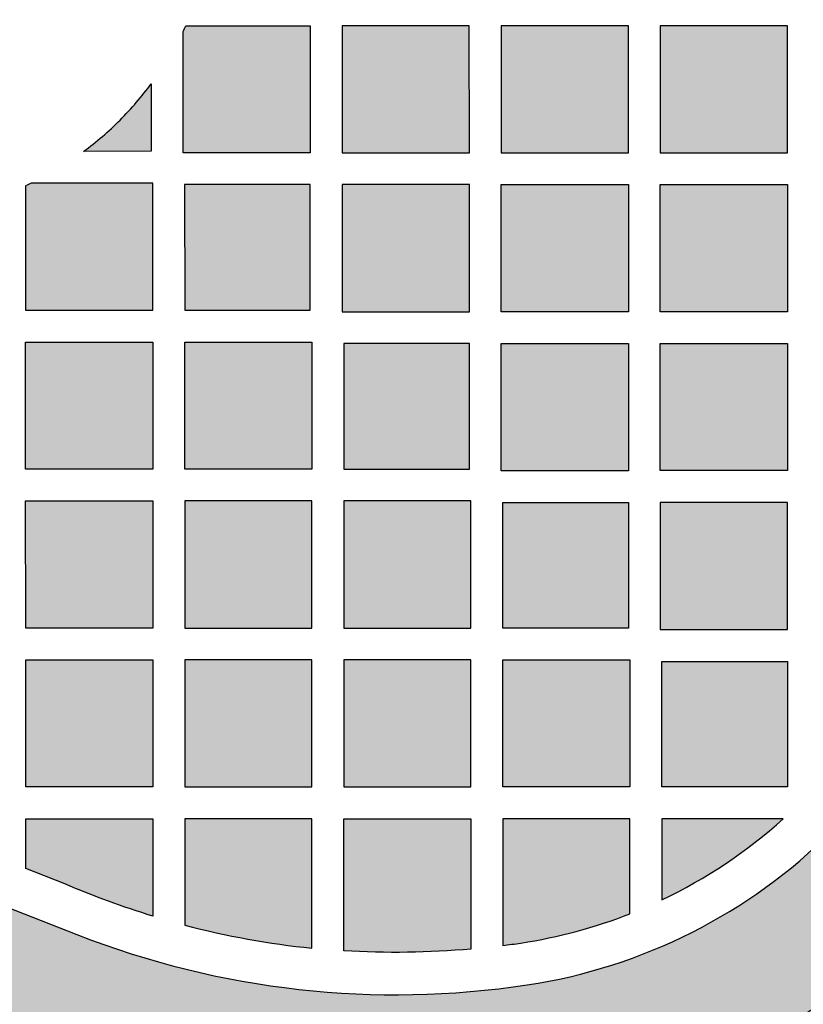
# Model space of a CAD drawing. Header units: millimetres. Extents: x -3873 to -97, y 912 to 4165.
# Tile 618 of 656: x -267 to -193, y 3749 to 3842. Entities that reach past the tile are written whole.
import ezdxf

# ---------------------------------------------------------------- set-up
doc = ezdxf.new("R2010")
doc.units = ezdxf.units.MM
doc.layers.add('pattern', color=7, linetype='Continuous', true_color=0x000000)

msp = doc.modelspace()

# ---------------------------------------------------------------- hatches: boundary and pattern name
at = {"layer": 'pattern'}
for points in [[(-270.155, 3746.308), (-275.91, 3761.332), (-261.683, 3755.767), (-259.175, 3754.833), (-256.628, 3753.977), (-254.047, 3753.202), (-251.434, 3752.51), (-248.795, 3751.902), (-246.132, 3751.381), (-243.451, 3750.946), (-240.756, 3750.6), (-238.051, 3750.343), (-235.341, 3750.175), (-232.629, 3750.096), (-229.921, 3750.106), (-227.22, 3750.204), (-224.531, 3750.39), (-221.858, 3750.662), (-219.205, 3751.02), (-218.211, 3751.181), (-217.217, 3751.361), (-216.225, 3751.562), (-215.233, 3751.782), (-214.245, 3752.023), (-213.258, 3752.283), (-212.276, 3752.564), (-211.297, 3752.865), (-210.323, 3753.185), (-209.354, 3753.526), (-208.391, 3753.886), (-207.435, 3754.266), (-206.485, 3754.665), (-205.543, 3755.083), (-204.609, 3755.52), (-203.684, 3755.976), (-202.769, 3756.45), (-201.863, 3756.943), (-200.967, 3757.453), (-200.083, 3757.98), (-199.21, 3758.525), (-198.348, 3759.087), (-197.499, 3759.665), (-196.664, 3760.259), (-195.841, 3760.868), (-195.032, 3761.493), (-194.237, 3762.132), (-193.457, 3762.785), (-192.691, 3763.453), (-191.941, 3764.133), (-191.206, 3764.826), (-190.487, 3765.531), (-189.782, 3766.25), (-189.089, 3766.985), (-188.409, 3767.735), (-187.742, 3768.501), (-187.089, 3769.281), (-186.45, 3770.076), (-185.825, 3770.885), (-185.216, 3771.708), (-184.622, 3772.544), (-184.044, 3773.393), (-183.483, 3774.254), (-182.938, 3775.128), (-182.411, 3776.012), (-181.901, 3776.908), (-181.408, 3777.814), (-180.934, 3778.73), (-180.479, 3779.655), (-180.042, 3780.588), (-179.624, 3781.531), (-179.225, 3782.48), (-178.845, 3783.437), (-178.485, 3784.4), (-178.145, 3785.369), (-177.824, 3786.343), (-177.524, 3787.322), (-177.243, 3788.304), (-176.983, 3789.291), (-176.742, 3790.28), (-176.522, 3791.271), (-176.322, 3792.263), (-176.141, 3793.257), (-175.981, 3794.251), (-175.624, 3796.904), (-175.352, 3799.577), (-175.166, 3802.266), (-175.068, 3804.967), (-175.059, 3807.675), (-175.138, 3810.387), (-175.307, 3813.098), (-175.565, 3815.803), (-175.911, 3818.498), (-176.346, 3821.178), (-176.868, 3823.841), (-177.476, 3826.48), (-178.168, 3829.092), (-178.944, 3831.674), (-179.8, 3834.22), (-180.735, 3836.729), (-186.302, 3850.955), (-171.277, 3845.202), (-170.611, 3843.675), (-169.971, 3842.134), (-169.357, 3840.577), (-168.769, 3839.007), (-168.208, 3837.424), (-167.675, 3835.828), (-167.169, 3834.22), (-166.691, 3832.602), (-166.241, 3830.973), (-165.82, 3829.334), (-165.428, 3827.686), (-165.066, 3826.031), (-164.733, 3824.368), (-164.429, 3822.698), (-164.156, 3821.023), (-163.912, 3819.343), (-163.699, 3817.659), (-163.516, 3815.972), (-163.363, 3814.282), (-163.241, 3812.59), (-163.149, 3810.898), (-163.088, 3809.206), (-163.056, 3807.514), (-163.055, 3805.824), (-163.084, 3804.137), (-163.143, 3802.452), (-163.232, 3800.772), (-163.351, 3799.096), (-163.498, 3797.426), (-163.676, 3795.763), (-163.881, 3794.106), (-164.116, 3792.457), (-164.314, 3791.231), (-164.536, 3790.006), (-164.783, 3788.782), (-165.055, 3787.56), (-165.351, 3786.341), (-165.672, 3785.125), (-166.018, 3783.913), (-166.389, 3782.706), (-166.784, 3781.505), (-167.203, 3780.311), (-167.647, 3779.123), (-168.115, 3777.944), (-168.607, 3776.773), (-169.122, 3775.611), (-169.661, 3774.46), (-170.223, 3773.32), (-170.808, 3772.19), (-171.414, 3771.073), (-172.043, 3769.969), (-172.694, 3768.879), (-173.365, 3767.802), (-174.058, 3766.74), (-174.77, 3765.693), (-175.502, 3764.663), (-176.253, 3763.648), (-177.023, 3762.651), (-177.811, 3761.67), (-178.617, 3760.708), (-179.439, 3759.764), (-180.278, 3758.839), (-181.132, 3757.933), (-182.001, 3757.046), (-182.888, 3756.177), (-183.794, 3755.323), (-184.719, 3754.484), (-185.662, 3753.661), (-186.625, 3752.856), (-187.605, 3752.068), (-188.602, 3751.298), (-189.616, 3750.546), (-190.647, 3749.814), (-191.694, 3749.101), (-192.755, 3748.409), (-193.832, 3747.737), (-194.922, 3747.086), (-196.027, 3746.457), (-197.143, 3745.85), (-198.272, 3745.265), (-199.413, 3744.703), (-200.564, 3744.165), (-201.726, 3743.649), (-202.896, 3743.157), (-204.076, 3742.689), (-205.263, 3742.245), (-206.458, 3741.825), (-207.659, 3741.43), (-208.865, 3741.059), (-210.077, 3740.713), (-211.293, 3740.391), (-212.512, 3740.095), (-213.734, 3739.823), (-214.958, 3739.576), (-216.183, 3739.353), (-217.409, 3739.155), (-219.058, 3738.921), (-220.714, 3738.714), (-222.378, 3738.537), (-224.048, 3738.389), (-225.724, 3738.27), (-227.404, 3738.181), (-229.088, 3738.122), (-230.776, 3738.092), (-232.466, 3738.093), (-234.157, 3738.124), (-235.85, 3738.185), (-237.542, 3738.277), (-239.234, 3738.399), (-240.924, 3738.552), (-242.611, 3738.734), (-244.295, 3738.947), (-245.975, 3739.191), (-247.65, 3739.464), (-249.32, 3739.767), (-250.983, 3740.1), (-252.639, 3740.462), (-254.286, 3740.854), (-255.925, 3741.274), (-257.554, 3741.723), (-259.173, 3742.201), (-260.781, 3742.707), (-262.376, 3743.24), (-263.96, 3743.801), (-265.53, 3744.388), (-267.086, 3745.002), (-268.628, 3745.642)], [(-251.415, 3841.557), (-239.671, 3841.558), (-239.67, 3829.558), (-251.67, 3829.557), (-251.671, 3841.02)], [(-224.671, 3841.559), (-236.671, 3841.558), (-236.67, 3829.558), (-224.67, 3829.559)], [(-221.671, 3841.559), (-221.67, 3829.559), (-209.67, 3829.56), (-209.671, 3841.56)], [(-206.671, 3841.561), (-206.67, 3829.561), (-194.67, 3829.562), (-194.671, 3841.562)], [(-261.051, 3829.703), (-260.6, 3830.044), (-260.155, 3830.394), (-259.716, 3830.751), (-259.283, 3831.116), (-258.857, 3831.489), (-258.438, 3831.87), (-258.025, 3832.258), (-257.62, 3832.653), (-257.225, 3833.058), (-256.837, 3833.47), (-256.457, 3833.89), (-256.084, 3834.316), (-255.718, 3834.749), (-255.361, 3835.188), (-255.012, 3835.633), (-254.671, 3836.085), (-254.67, 3829.704)], [(-266.523, 3826.446), (-266.522, 3814.702), (-254.522, 3814.703), (-254.523, 3826.704), (-265.986, 3826.703)], [(-251.523, 3826.557), (-251.522, 3814.704), (-239.669, 3814.705), (-239.67, 3826.558)], [(-224.67, 3826.559), (-236.67, 3826.558), (-236.669, 3814.558), (-224.669, 3814.559)], [(-221.67, 3826.559), (-209.67, 3826.56), (-209.669, 3814.56), (-221.669, 3814.559)], [(-194.67, 3826.561), (-194.669, 3814.562), (-206.669, 3814.561), (-206.67, 3826.56)], [(-266.521, 3799.702), (-266.522, 3811.702), (-254.522, 3811.703), (-254.521, 3799.703)], [(-251.521, 3799.704), (-251.522, 3811.704), (-239.522, 3811.704), (-239.521, 3799.705)], [(-236.521, 3799.705), (-224.668, 3799.706), (-224.669, 3811.559), (-236.522, 3811.558)], [(-209.669, 3811.56), (-209.668, 3799.56), (-221.667, 3799.559), (-221.668, 3811.559)], [(-206.668, 3811.561), (-194.669, 3811.562), (-194.668, 3799.562), (-206.667, 3799.561)], [(-266.521, 3796.702), (-254.521, 3796.703), (-254.52, 3784.703), (-266.52, 3784.702)], [(-251.52, 3796.703), (-251.52, 3784.704), (-239.52, 3784.705), (-239.521, 3796.704)], [(-236.52, 3784.705), (-224.52, 3784.706), (-224.521, 3796.706), (-236.521, 3796.705)], [(-209.666, 3784.707), (-221.519, 3784.706), (-221.52, 3796.559), (-209.667, 3796.56)], [(-194.667, 3796.561), (-206.667, 3796.56), (-206.666, 3784.561), (-194.666, 3784.562)], [(-266.519, 3781.702), (-254.519, 3781.703), (-254.519, 3769.703), (-266.518, 3769.702)], [(-251.518, 3769.704), (-239.519, 3769.705), (-239.519, 3781.704), (-251.519, 3781.703)], [(-236.519, 3781.705), (-236.519, 3769.705), (-224.518, 3769.706), (-224.519, 3781.706)], [(-221.518, 3769.706), (-221.519, 3781.706), (-209.52, 3781.707), (-209.519, 3769.707)], [(-206.518, 3769.707), (-206.519, 3781.561), (-194.666, 3781.562), (-194.665, 3769.708)], [(-254.518, 3757.509), (-256.628, 3758.185), (-258.72, 3758.921), (-260.79, 3759.716), (-262.836, 3760.568), (-266.518, 3762.008), (-266.518, 3766.702), (-254.518, 3766.703)], [(-239.517, 3754.491), (-239.518, 3766.704), (-251.518, 3766.703), (-251.517, 3756.659), (-250.039, 3756.286), (-248.552, 3755.943), (-247.059, 3755.628), (-245.559, 3755.342), (-244.055, 3755.085), (-242.546, 3754.858), (-241.033, 3754.659)], [(-236.517, 3754.244), (-236.518, 3766.705), (-224.518, 3766.706), (-224.517, 3754.406), (-226.013, 3754.286), (-227.512, 3754.194), (-229.012, 3754.131), (-230.514, 3754.096), (-232.016, 3754.09), (-233.518, 3754.113), (-235.019, 3754.164)], [(-221.517, 3754.735), (-219.804, 3754.975), (-218.49, 3755.193), (-217.18, 3755.448), (-215.878, 3755.74), (-214.583, 3756.068), (-213.298, 3756.433), (-212.025, 3756.834), (-210.764, 3757.269), (-209.518, 3757.74), (-209.518, 3766.707), (-221.518, 3766.706)], [(-195.052, 3766.708), (-206.518, 3766.707), (-206.518, 3759.041), (-205.742, 3759.419), (-204.972, 3759.811), (-204.209, 3760.217), (-203.453, 3760.637), (-202.704, 3761.071), (-201.963, 3761.52), (-201.23, 3761.981), (-200.505, 3762.456), (-199.789, 3762.945), (-199.082, 3763.446), (-198.385, 3763.96), (-197.698, 3764.486), (-197.02, 3765.024), (-196.353, 3765.574), (-195.697, 3766.135)]]:
    msp.add_hatch(color=256, dxfattribs=at).paths.add_polyline_path(points, flags=0)

# ---------------------------------------------------------------- linework, layer by layer
for points in [[(-251.415, 3841.557), (-239.671, 3841.558), (-239.67, 3829.558), (-251.67, 3829.557), (-251.671, 3841.02)], [(-254.671, 3836.085), (-254.67, 3829.704), (-261.051, 3829.703)], [(-266.523, 3826.446), (-266.522, 3814.702), (-254.522, 3814.703), (-254.523, 3826.704), (-265.986, 3826.703)], [(-262.836, 3760.568), (-266.518, 3762.008), (-266.518, 3766.702), (-254.518, 3766.703), (-254.518, 3757.509)], [(-239.517, 3754.491), (-239.518, 3766.704), (-251.518, 3766.703), (-251.517, 3756.659)], [(-236.517, 3754.244), (-236.518, 3766.705), (-224.518, 3766.706), (-224.517, 3754.406)], [(-209.518, 3757.74), (-209.518, 3766.707), (-221.518, 3766.706), (-221.517, 3754.735)], [(-195.052, 3766.708), (-206.518, 3766.707), (-206.518, 3759.041)], [(-270.155, 3746.308), (-275.91, 3761.332), (-261.683, 3755.767)]]:
    msp.add_lwpolyline(points, dxfattribs=at)
for points in [[(-224.671, 3841.559), (-236.671, 3841.558), (-236.67, 3829.558), (-224.67, 3829.559)], [(-221.671, 3841.559), (-221.67, 3829.559), (-209.67, 3829.56), (-209.671, 3841.56)], [(-206.671, 3841.561), (-206.67, 3829.561), (-194.67, 3829.562), (-194.671, 3841.562)], [(-251.523, 3826.557), (-251.522, 3814.704), (-239.669, 3814.705), (-239.67, 3826.558)], [(-224.67, 3826.559), (-236.67, 3826.558), (-236.669, 3814.558), (-224.669, 3814.559)], [(-221.67, 3826.559), (-209.67, 3826.56), (-209.669, 3814.56), (-221.669, 3814.559)], [(-194.67, 3826.561), (-194.669, 3814.562), (-206.669, 3814.561), (-206.67, 3826.56)], [(-266.521, 3799.702), (-266.522, 3811.702), (-254.522, 3811.703), (-254.521, 3799.703)], [(-251.521, 3799.704), (-251.522, 3811.704), (-239.522, 3811.704), (-239.521, 3799.705)], [(-236.521, 3799.705), (-224.668, 3799.706), (-224.669, 3811.559), (-236.522, 3811.558)], [(-209.669, 3811.56), (-209.668, 3799.56), (-221.667, 3799.559), (-221.668, 3811.559)], [(-206.668, 3811.561), (-194.669, 3811.562), (-194.668, 3799.562), (-206.667, 3799.561)], [(-266.521, 3796.702), (-254.521, 3796.703), (-254.52, 3784.703), (-266.52, 3784.702)], [(-251.52, 3796.703), (-251.52, 3784.704), (-239.52, 3784.705), (-239.521, 3796.704)], [(-236.52, 3784.705), (-224.52, 3784.706), (-224.521, 3796.706), (-236.521, 3796.705)], [(-209.666, 3784.707), (-221.519, 3784.706), (-221.52, 3796.559), (-209.667, 3796.56)], [(-194.667, 3796.561), (-206.667, 3796.56), (-206.666, 3784.561), (-194.666, 3784.562)], [(-266.519, 3781.702), (-254.519, 3781.703), (-254.519, 3769.703), (-266.518, 3769.702)], [(-251.518, 3769.704), (-239.519, 3769.705), (-239.519, 3781.704), (-251.519, 3781.703)], [(-236.519, 3781.705), (-236.519, 3769.705), (-224.518, 3769.706), (-224.519, 3781.706)], [(-221.518, 3769.706), (-221.519, 3781.706), (-209.52, 3781.707), (-209.519, 3769.707)], [(-206.518, 3769.707), (-206.519, 3781.561), (-194.666, 3781.562), (-194.665, 3769.708)]]:
    msp.add_lwpolyline(points, close=True, dxfattribs=at)
for centre, radius, start, end in [((-279.942, 3854.825), 31.462, 333.97335, 335.05689), ((-279.942, 3854.825), 31.462, 315.19362, 323.44142), ((-279.795, 3854.971), 31.462, 306.56792, 314.81573), ((-226.916, 3801.954), 47.514, 295.42409, 312.11516), ((-226.916, 3801.954), 51.514, 278.60876, 315.00467), ((-226.916, 3801.954), 47.514, 278.60877, 291.47979), ((-231.577, 3832.74), 82.651, 248.63815, 278.60876), ((-231.577, 3832.74), 78.651, 255.31352, 264.20567), ((-231.577, 3832.74), 78.651, 277.3486, 278.60877)]:
    msp.add_arc(centre, radius, start, end, dxfattribs=at)
at = {"layer": 'pattern', "extrusion": (0, 0, -1)}
for centre, radius, start, end in [((279.795, 3854.971), 31.462, 243.964, 245.04755), ((231.577, 3832.74), 78.651, 286.95832, 293.41847), ((226.916, 3801.954), 63.514, 224.99533, 261.39124), ((231.577, 3832.74), 78.651, 264.85021, 273.60119)]:
    msp.add_arc(centre, radius, start, end, dxfattribs=at)

doc.saveas('drawing.dxf')
